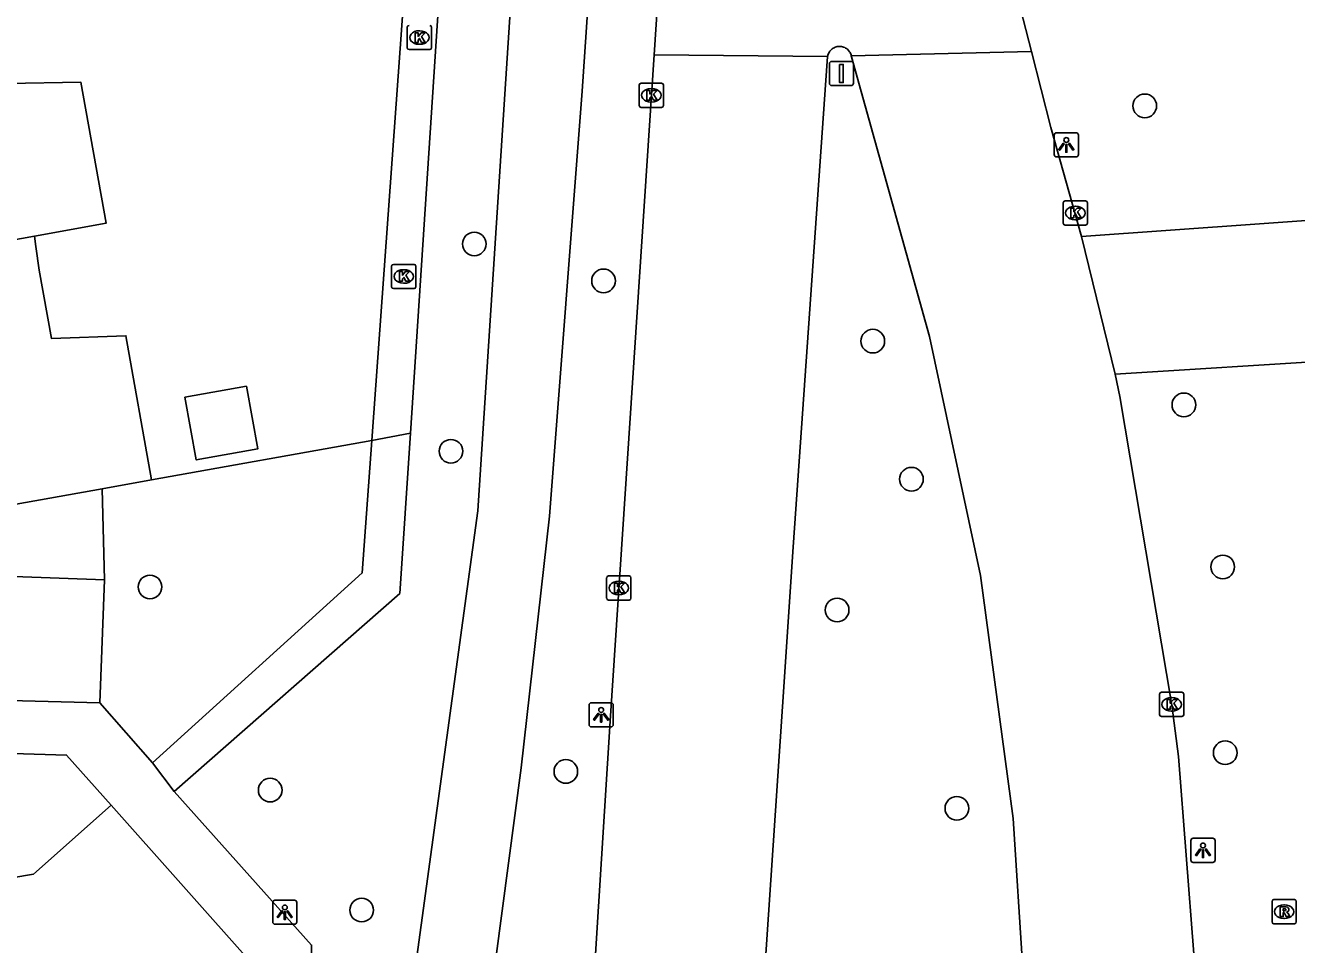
# Model space of a CAD drawing. Extents: x 157793 to 159380, y 380882 to 382313.
# Drawn here: x 158968.6 to 159021.2, y 381387.6 to 381425.6 of the extents above; entities that cross this region are included whole.
import ezdxf

# ---------------------------------------------------------------- set-up
doc = ezdxf.new("R2010")
doc.units = 0
for name, color, linetype in [('IMGEO_Boom', 7, 'Continuous'), ('IMGEO_Fietspad_gesloten', 7, 'Continuous'), ('IMGEO_Groenvoorziening', 7, 'Continuous'), ('IMGEO_Kolk', 7, 'Continuous'), ('IMGEO_Lichtpunt', 7, 'Continuous'), ('IMGEO_Pand', 7, 'Continuous'), ('IMGEO_Parkeervlak_open', 7, 'Continuous'), ('IMGEO_Rijbaan_lokaal_gesloten', 7, 'Continuous'), ('IMGEO_Rijbaan_lokaal_open', 7, 'Continuous'), ('IMGEO_Rioolput', 7, 'Continuous'), ('IMGEO_Verkeersbordpaal', 7, 'Continuous'), ('IMGEO_Voetpad_open', 7, 'Continuous')]:
    doc.layers.add(name, color=color, linetype=linetype)

msp = doc.modelspace()

# ---------------------------------------------------------------- linework, layer by layer
at = {"layer": 'IMGEO_Boom'}
for centre in [(159014.92, 381422.24), (158987.199, 381416.53), (158992.542, 381415.004), (159003.675, 381412.512), (159016.538, 381409.877), (158986.234, 381407.96), (159005.273, 381406.804), (159018.144, 381403.178), (158973.79, 381402.35), (159002.2, 381401.396), (159018.247, 381395.496), (158990.984, 381394.723), (158978.76, 381393.951), (159007.152, 381393.196), (158982.542, 381388.991)]:
    msp.add_circle(centre, 0.489, dxfattribs=at)
at = {"layer": 'IMGEO_Fietspad_gesloten'}
for points in [[(158997.115, 381503.094), (158996.904, 381500), (158996.714, 381497.212), (158994.003, 381457.434), (158991.656, 381422.841), (158990.315, 381405.271), (158989.136, 381394.868), (158987.826, 381385.016)], [(158990.963, 381461.235), (158987.347, 381405.491), (158983.544, 381377.688), (158982.728, 381370.037)]]:
    msp.add_lwpolyline(points, dxfattribs=at)
at = {"layer": 'IMGEO_Groenvoorziening'}
for points in [[(158973.858, 381406.776), (158982.96, 381408.403)], [(158971.91, 381402.646), (158971.818, 381406.412)]]:
    msp.add_lwpolyline(points, dxfattribs=at)
at = {"layer": 'IMGEO_Kolk'}
for p, q in [((158984.43, 381424.639), (158984.43, 381425.491)), ((158985.431, 381425.491), (158985.431, 381424.639)), ((158984.918, 381425.345), (158984.943, 381425.345)), ((158985.357, 381424.565), (158984.505, 381424.565)), ((158984.941, 381424.785), (158984.916, 381424.785)), ((158994.018, 381422.252), (158994.018, 381423.104)), ((158994.093, 381423.178), (158994.945, 381423.178)), ((158994.506, 381422.958), (158994.531, 381422.958)), ((158995.019, 381423.104), (158995.019, 381422.252)), ((158994.529, 381422.398), (158994.504, 381422.398)), ((158994.945, 381422.178), (158994.093, 381422.178)), ((159011.548, 381417.385), (159011.548, 381418.237)), ((159011.623, 381418.311), (159012.475, 381418.311)), ((159012.549, 381418.237), (159012.549, 381417.385)), ((159012.036, 381418.091), (159012.061, 381418.091)), ((159012.475, 381417.311), (159011.623, 381417.311)), ((159012.059, 381417.531), (159012.034, 381417.531)), ((158983.781, 381414.76), (158983.781, 381415.612)), ((158983.856, 381415.686), (158984.708, 381415.686)), ((158984.782, 381415.612), (158984.782, 381414.76)), ((158984.269, 381415.466), (158984.294, 381415.466)), ((158984.708, 381414.686), (158983.856, 381414.686)), ((158984.292, 381414.906), (158984.267, 381414.906)), ((158992.672, 381401.881), (158992.672, 381402.733)), ((158992.747, 381402.807), (158993.599, 381402.807)), ((158993.16, 381402.587), (158993.185, 381402.587)), ((158993.673, 381402.733), (158993.673, 381401.881)), ((158993.183, 381402.027), (158993.158, 381402.027)), ((158993.599, 381401.807), (158992.747, 381401.807)), ((159015.532, 381397.068), (159015.532, 381397.92)), ((159015.607, 381397.994), (159016.459, 381397.994)), ((159016.02, 381397.774), (159016.045, 381397.774)), ((159016.533, 381397.92), (159016.533, 381397.068)), ((159016.043, 381397.214), (159016.018, 381397.214)), ((159016.459, 381396.994), (159015.607, 381396.994))]:
    msp.add_line(p, q, dxfattribs=at)
for points in [[(158984.43, 381424.639), (158984.43, 381425.491)], [(158985.431, 381425.491), (158985.431, 381424.639)], [(158984.751, 381425.265), (158984.874, 381425.265), (158984.874, 381425.114), (158985.004, 381425.265), (158985.168, 381425.265), (158985.022, 381425.114), (158985.175, 381424.865), (158985.023, 381424.865), (158984.938, 381425.029), (158984.874, 381424.962), (158984.874, 381424.865), (158984.751, 381424.865), (158984.751, 381425.265)], [(158985.357, 381424.565), (158984.505, 381424.565)], [(158994.018, 381422.252), (158994.018, 381423.104)], [(158994.093, 381423.178), (158994.945, 381423.178)], [(158994.339, 381422.878), (158994.462, 381422.878), (158994.462, 381422.727), (158994.592, 381422.878), (158994.756, 381422.878), (158994.61, 381422.727), (158994.763, 381422.478), (158994.611, 381422.478), (158994.526, 381422.642), (158994.462, 381422.575), (158994.462, 381422.478), (158994.339, 381422.478), (158994.339, 381422.878)], [(158995.019, 381423.104), (158995.019, 381422.252)], [(158994.945, 381422.178), (158994.093, 381422.178)], [(159011.548, 381417.385), (159011.548, 381418.237)], [(159011.623, 381418.311), (159012.475, 381418.311)], [(159012.549, 381418.237), (159012.549, 381417.385)], [(159011.869, 381418.011), (159011.992, 381418.011), (159011.992, 381417.86), (159012.122, 381418.011), (159012.286, 381418.011), (159012.14, 381417.86), (159012.293, 381417.611), (159012.141, 381417.611), (159012.056, 381417.775), (159011.992, 381417.708), (159011.992, 381417.611), (159011.869, 381417.611), (159011.869, 381418.011)], [(159012.475, 381417.311), (159011.623, 381417.311)], [(158983.781, 381414.76), (158983.781, 381415.612)], [(158983.856, 381415.686), (158984.708, 381415.686)], [(158984.782, 381415.612), (158984.782, 381414.76)], [(158984.102, 381415.386), (158984.225, 381415.386), (158984.225, 381415.235), (158984.355, 381415.386), (158984.519, 381415.386), (158984.373, 381415.235), (158984.526, 381414.986), (158984.374, 381414.986), (158984.289, 381415.15), (158984.225, 381415.083), (158984.225, 381414.986), (158984.102, 381414.986), (158984.102, 381415.386)], [(158984.708, 381414.686), (158983.856, 381414.686)], [(158992.672, 381401.881), (158992.672, 381402.733)], [(158992.747, 381402.807), (158993.599, 381402.807)], [(158992.993, 381402.507), (158993.116, 381402.507), (158993.116, 381402.356), (158993.246, 381402.507), (158993.41, 381402.507), (158993.264, 381402.356), (158993.417, 381402.107), (158993.265, 381402.107), (158993.18, 381402.271), (158993.116, 381402.204), (158993.116, 381402.107), (158992.993, 381402.107), (158992.993, 381402.507)], [(158993.673, 381402.733), (158993.673, 381401.881)], [(158993.599, 381401.807), (158992.747, 381401.807)], [(159015.532, 381397.068), (159015.532, 381397.92)], [(159015.607, 381397.994), (159016.459, 381397.994)], [(159015.853, 381397.694), (159015.976, 381397.694), (159015.976, 381397.543), (159016.106, 381397.694), (159016.27, 381397.694), (159016.124, 381397.543), (159016.277, 381397.294), (159016.125, 381397.294), (159016.04, 381397.458), (159015.976, 381397.391), (159015.976, 381397.294), (159015.853, 381397.294), (159015.853, 381397.694)], [(159016.533, 381397.92), (159016.533, 381397.068)], [(159016.459, 381396.994), (159015.607, 381396.994)]]:
    msp.add_lwpolyline(points, dxfattribs=at)
for centre, start, end in [((158984.507, 381425.489), 91.552, 178.448), ((158984.507, 381425.489), 91.552, 178.448), ((158985.355, 381425.489), 1.552, 88.448), ((158985.355, 381425.489), 1.552, 88.448), ((158984.507, 381424.641), 181.552, 268.448), ((158984.507, 381424.641), 181.552, 268.448), ((158985.355, 381424.641), 271.552, 358.448), ((158985.355, 381424.641), 271.552, 358.448), ((158994.095, 381423.102), 91.552, 178.448), ((158994.095, 381423.102), 91.552, 178.448), ((158994.943, 381423.102), 1.552, 88.448), ((158994.943, 381423.102), 1.552, 88.448), ((158994.095, 381422.254), 181.552, 268.448), ((158994.095, 381422.254), 181.552, 268.448), ((158994.943, 381422.254), 271.552, 358.448), ((158994.943, 381422.254), 271.552, 358.448), ((159011.625, 381418.235), 91.552, 178.448), ((159011.625, 381418.235), 91.552, 178.448), ((159012.473, 381418.235), 1.552, 88.448), ((159012.473, 381418.235), 1.552, 88.448), ((159011.625, 381417.387), 181.552, 268.448), ((159011.625, 381417.387), 181.552, 268.448), ((159012.473, 381417.387), 271.552, 358.448), ((159012.473, 381417.387), 271.552, 358.448), ((158983.858, 381415.61), 91.552, 178.448), ((158983.858, 381415.61), 91.552, 178.448), ((158984.706, 381415.61), 1.552, 88.448), ((158984.706, 381415.61), 1.552, 88.448), ((158983.858, 381414.762), 181.552, 268.448), ((158983.858, 381414.762), 181.552, 268.448), ((158984.706, 381414.762), 271.552, 358.448), ((158984.706, 381414.762), 271.552, 358.448), ((158992.749, 381402.731), 91.552, 178.448), ((158992.749, 381402.731), 91.552, 178.448), ((158993.597, 381402.731), 1.552, 88.448), ((158993.597, 381402.731), 1.552, 88.448), ((158992.749, 381401.883), 181.552, 268.448), ((158992.749, 381401.883), 181.552, 268.448), ((158993.597, 381401.883), 271.552, 358.448), ((158993.597, 381401.883), 271.552, 358.448), ((159015.609, 381397.918), 91.552, 178.448), ((159015.609, 381397.918), 91.552, 178.448), ((159016.457, 381397.918), 1.552, 88.448), ((159016.457, 381397.918), 1.552, 88.448), ((159015.609, 381397.07), 181.552, 268.448), ((159015.609, 381397.07), 181.552, 268.448), ((159016.457, 381397.07), 271.552, 358.448), ((159016.457, 381397.07), 271.552, 358.448)]:
    msp.add_arc(centre, 0.0765, start, end, dxfattribs=at)
for centre, major_axis, ratio, start_param, end_param in [((158984.917, 381425.065), (-0.387, 0.002), 0.722429, 4.712389, 7.853982), ((158984.942, 381425.065), (-0.39, 0.002), 0.717154, 1.570796, 4.712389), ((158994.505, 381422.678), (-0.387, 0.002), 0.722429, 4.712389, 7.853982), ((158994.53, 381422.678), (-0.39, 0.002), 0.717154, 1.570796, 4.712389), ((159012.035, 381417.811), (-0.387, 0.002), 0.722429, 4.712389, 7.853982), ((159012.06, 381417.811), (-0.39, 0.002), 0.717154, 1.570796, 4.712389), ((158984.268, 381415.186), (-0.387, 0.002), 0.722429, 4.712389, 7.853982), ((158984.293, 381415.186), (-0.39, 0.002), 0.717154, 1.570796, 4.712389), ((158993.159, 381402.307), (-0.387, 0.002), 0.722429, 4.712389, 7.853982), ((158993.184, 381402.307), (-0.39, 0.002), 0.717154, 1.570796, 4.712389), ((159016.019, 381397.494), (-0.387, 0.002), 0.722429, 4.712389, 7.853982), ((159016.044, 381397.494), (-0.39, 0.002), 0.717154, 1.570796, 4.712389)]:
    msp.add_ellipse(centre, major_axis=major_axis, ratio=ratio, start_param=start_param, end_param=end_param, dxfattribs=at)
at = {"layer": 'IMGEO_Lichtpunt'}
for p, q in [((159011.178, 381421.031), (159011.178, 381420.224)), ((159011.178, 381421.031), (159011.178, 381420.224)), ((159012.08, 381421.126), (159011.272, 381421.126)), ((159012.08, 381421.126), (159011.272, 381421.126)), ((159012.174, 381420.224), (159012.174, 381421.031)), ((159012.174, 381420.224), (159012.174, 381421.031)), ((159011.272, 381420.13), (159012.08, 381420.13)), ((159011.272, 381420.13), (159012.08, 381420.13)), ((158991.947, 381397.467), (158991.947, 381396.66)), ((158991.947, 381397.467), (158991.947, 381396.66)), ((158992.849, 381397.562), (158992.041, 381397.562)), ((158992.849, 381397.562), (158992.041, 381397.562)), ((158992.943, 381396.66), (158992.943, 381397.467)), ((158992.943, 381396.66), (158992.943, 381397.467)), ((158992.041, 381396.566), (158992.849, 381396.566)), ((158992.041, 381396.566), (158992.849, 381396.566)), ((159016.83, 381391.864), (159016.83, 381391.057)), ((159016.83, 381391.864), (159016.83, 381391.057)), ((159017.732, 381391.959), (159016.924, 381391.959)), ((159017.732, 381391.959), (159016.924, 381391.959)), ((159017.826, 381391.057), (159017.826, 381391.864)), ((159017.826, 381391.057), (159017.826, 381391.864)), ((159016.924, 381390.963), (159017.732, 381390.963)), ((159016.924, 381390.963), (159017.732, 381390.963)), ((158978.865, 381389.303), (158978.865, 381388.496)), ((158978.865, 381389.303), (158978.865, 381388.496)), ((158979.767, 381389.398), (158978.959, 381389.398)), ((158979.767, 381389.398), (158978.959, 381389.398)), ((158979.861, 381388.496), (158979.861, 381389.303)), ((158979.861, 381388.496), (158979.861, 381389.303)), ((158978.959, 381388.402), (158979.767, 381388.402)), ((158978.959, 381388.402), (158979.767, 381388.402))]:
    msp.add_line(p, q, dxfattribs=at)
for points in [[(159011.552, 381420.695), (159011.591, 381420.667), (159011.403, 381420.405), (159011.365, 381420.432), (159011.552, 381420.695)], [(159011.654, 381420.647), (159011.701, 381420.647), (159011.701, 381420.325), (159011.654, 381420.325), (159011.654, 381420.647)], [(159011.764, 381420.667), (159011.802, 381420.694), (159011.989, 381420.432), (159011.95, 381420.404), (159011.764, 381420.667)], [(158992.321, 381397.131), (158992.36, 381397.103), (158992.172, 381396.841), (158992.134, 381396.868), (158992.321, 381397.131)], [(158992.533, 381397.103), (158992.571, 381397.13), (158992.758, 381396.868), (158992.719, 381396.84), (158992.533, 381397.103)], [(158992.423, 381397.083), (158992.47, 381397.083), (158992.47, 381396.761), (158992.423, 381396.761), (158992.423, 381397.083)], [(159017.204, 381391.528), (159017.243, 381391.5), (159017.055, 381391.238), (159017.017, 381391.265), (159017.204, 381391.528)], [(159017.306, 381391.48), (159017.353, 381391.48), (159017.353, 381391.158), (159017.306, 381391.158), (159017.306, 381391.48)], [(159017.416, 381391.5), (159017.454, 381391.527), (159017.641, 381391.265), (159017.602, 381391.237), (159017.416, 381391.5)], [(158979.239, 381388.967), (158979.278, 381388.939), (158979.09, 381388.677), (158979.052, 381388.704), (158979.239, 381388.967)], [(158979.341, 381388.919), (158979.388, 381388.919), (158979.388, 381388.597), (158979.341, 381388.597), (158979.341, 381388.919)], [(158979.451, 381388.939), (158979.489, 381388.966), (158979.676, 381388.704), (158979.637, 381388.676), (158979.451, 381388.939)]]:
    msp.add_lwpolyline(points, dxfattribs=at)
for centre in [(159011.677, 381420.829), (158992.446, 381397.265), (159017.329, 381391.662), (158979.364, 381389.101)]:
    msp.add_circle(centre, 0.0994, dxfattribs=at)
for centre, start, end in [((159011.272, 381421.031), 90, 180), ((159011.272, 381421.031), 90, 180), ((159012.08, 381421.031), 0, 90), ((159012.08, 381421.031), 0, 90), ((159011.272, 381420.224), 180, 270), ((159011.272, 381420.224), 180, 270), ((159012.08, 381420.224), 270, 0), ((159012.08, 381420.224), 270, 360), ((158992.041, 381397.467), 90, 180), ((158992.041, 381397.467), 90, 180), ((158992.849, 381397.467), 0, 90), ((158992.849, 381397.467), 0, 90), ((158992.041, 381396.66), 180, 270), ((158992.041, 381396.66), 180, 270), ((158992.849, 381396.66), 270, 0), ((158992.849, 381396.66), 270, 360), ((159016.924, 381391.864), 90, 180), ((159016.924, 381391.864), 90, 180), ((159017.732, 381391.864), 0, 90), ((159017.732, 381391.864), 0, 90), ((159016.924, 381391.057), 180, 270), ((159016.924, 381391.057), 180, 270), ((159017.732, 381391.057), 270, 0), ((159017.732, 381391.057), 270, 360), ((158978.959, 381389.303), 90, 180), ((158978.959, 381389.303), 90, 180), ((158979.767, 381389.303), 0, 90), ((158979.767, 381389.303), 0, 90), ((158978.959, 381388.496), 180, 270), ((158978.959, 381388.496), 180, 270), ((158979.767, 381388.496), 270, 0), ((158979.767, 381388.496), 270, 360)]:
    msp.add_arc(centre, 0.0946, start, end, dxfattribs=at)
at = {"layer": 'IMGEO_Pand'}
for points in [[(158969.013, 381416.856), (158971.975, 381417.385), (158970.932, 381423.219), (158967.891, 381423.161), (158967.465, 381425.547), (158967.386, 381425.988), (158967.159, 381427.262)], [(158969.013, 381416.856), (158961.399, 381415.495)], [(158973.858, 381406.776), (158972.793, 381412.735), (158969.72, 381412.616), (158969.215, 381415.442), (158969.073, 381416.431), (158969.013, 381416.856)], [(158961.399, 381415.495), (158959.677, 381415.187), (158960.981, 381407.889), (158962.703, 381408.197), (158963.294, 381404.889), (158971.818, 381406.412)], [(158975.237, 381410.195), (158975.7, 381407.603), (158978.243, 381408.058), (158977.78, 381410.65), (158975.237, 381410.195)], [(158971.818, 381406.412), (158973.858, 381406.776)]]:
    msp.add_lwpolyline(points, dxfattribs=at)
at = {"layer": 'IMGEO_Parkeervlak_open'}
for points in [[(158964.227, 381397.753), (158964.396, 381402.914), (158971.91, 381402.646)], [(158971.723, 381397.555), (158971.91, 381402.646)]]:
    msp.add_lwpolyline(points, dxfattribs=at)
at = {"layer": 'IMGEO_Rijbaan_lokaal_gesloten'}
for points in [[(158994.631, 381424.35), (158995.889, 381443.392), (158998.669, 381484.367), (158999.546, 381496.973)], [(159006.678, 381496.371), (159005.138, 381474.302), (159004.763, 381461.892), (159005.498, 381449.499), (159005.977, 381445.475), (159008.181, 381432.472), (159010.233, 381424.488)], [(159001.807, 381424.283), (159001.811, 381424.303), (159001.823, 381424.347), (159001.838, 381424.389), (159001.857, 381424.429), (159001.88, 381424.468), (159001.906, 381424.505), (159001.935, 381424.539), (159001.967, 381424.57), (159002.002, 381424.598), (159002.039, 381424.623), (159002.079, 381424.645), (159002.12, 381424.663), (159002.162, 381424.677), (159002.206, 381424.688), (159002.25, 381424.694), (159002.295, 381424.697), (159002.34, 381424.696), (159002.384, 381424.69), (159002.428, 381424.681), (159002.471, 381424.667), (159002.513, 381424.65), (159002.552, 381424.63), (159002.59, 381424.605), (159002.626, 381424.578), (159002.659, 381424.547), (159002.689, 381424.514), (159002.715, 381424.478), (159002.739, 381424.44), (159002.759, 381424.4), (159002.776, 381424.358), (159002.788, 381424.315)], [(159010.233, 381424.488), (159002.788, 381424.315)], [(159010.233, 381424.488), (159011.039, 381421.35), (159012.309, 381416.836)], [(158990.564, 381361.68), (158990.843, 381365.495), (158992.825, 381397.028), (158994.631, 381424.35)], [(159001.807, 381424.283), (158994.631, 381424.35)], [(158997.657, 381361.253), (158997.89, 381364.82), (158998.335, 381373.447), (159000, 381398.214), (159000.376, 381403.806), (159001.807, 381424.283)], [(159002.788, 381424.315), (159002.797, 381424.271), (159006.025, 381412.699), (159008.125, 381402.822), (159009.483, 381392.775), (159010.278, 381380.316), (159009.573, 381364.047), (159009.594, 381362.854), (159009.431, 381360.322)], [(159013.69, 381411.143), (159012.309, 381416.836)], [(159016.494, 381359.865), (159016.61, 381361.859), (159016.773, 381365.398), (159016.844, 381366.536), (159017.113, 381370.815), (159017.262, 381383.096), (159016.313, 381395.342), (159016.036, 381397.467), (159013.889, 381410.23), (159013.69, 381411.143)]]:
    msp.add_lwpolyline(points, dxfattribs=at)
at = {"layer": 'IMGEO_Rijbaan_lokaal_open'}
for points in [[(159012.309, 381416.836), (159023.346, 381417.626)], [(159013.69, 381411.143), (159022.943, 381411.722)], [(158939.298, 381399.972), (158940.064, 381395.663), (158940.257, 381395.715), (158941.25, 381390.218), (158941.049, 381390.184), (158941.208, 381389.303), (158951.723, 381391.129), (158952.139, 381388.707), (158962.525, 381390.482), (158962.774, 381389.432), (158968.979, 381390.476), (158972.184, 381393.333)], [(158972.184, 381393.333), (158970.343, 381395.398), (158952.996, 381395.93)]]:
    msp.add_lwpolyline(points, dxfattribs=at)
at = {"layer": 'IMGEO_Rioolput'}
for p, q in [((159020.182, 381388.498), (159020.182, 381389.35)), ((159020.257, 381389.424), (159021.109, 381389.424)), ((159021.183, 381389.35), (159021.183, 381388.498)), ((159020.67, 381389.204), (159020.695, 381389.204)), ((159021.109, 381388.424), (159020.257, 381388.424)), ((159020.693, 381388.644), (159020.668, 381388.644))]:
    msp.add_line(p, q, dxfattribs=at)
for points in [[(159020.182, 381388.498), (159020.182, 381389.35)], [(159020.257, 381389.424), (159021.109, 381389.424)], [(159021.183, 381389.35), (159021.183, 381388.498)], [(159020.771, 381389.122), (159020.519, 381389.124), (159020.519, 381388.724)], [(159020.519, 381388.724), (159020.643, 381388.724), (159020.643, 381388.886), (159020.654, 381388.886)], [(159020.697, 381389.043), (159020.643, 381389.043), (159020.643, 381388.962)], [(159020.643, 381388.962), (159020.695, 381388.962)], [(159020.701, 381388.857), (159020.772, 381388.724), (159020.912, 381388.724), (159020.847, 381388.85)], [(159021.109, 381388.424), (159020.257, 381388.424)]]:
    msp.add_lwpolyline(points, dxfattribs=at)
for centre, radius, start, end in [((159020.259, 381389.348), 0.0765, 91.552, 178.448), ((159020.259, 381389.348), 0.0765, 91.552, 178.448), ((159021.107, 381389.348), 0.0765, 1.552, 88.448), ((159021.107, 381389.348), 0.0765, 1.552, 88.448), ((159020.653, 381388.833), 0.0533, 26.0293, 88.6989), ((159020.679, 381389.151), 0.19, 274.7715, 282.9687), ((159020.703, 381388.947), 0.0964, 77.0061, 93.1865), ((159020.717, 381389.004), 0.0378, 276.6634, 79.6772), ((159020.77, 381389.012), 0.109, 350.3612, 89.416), ((159020.768, 381389.012), 0.112, 277.5842, 350.9817), ((159020.752, 381388.797), 0.108, 29.5134, 73.7905), ((159020.259, 381388.5), 0.0765, 181.552, 268.448), ((159020.259, 381388.5), 0.0765, 181.552, 268.448), ((159021.107, 381388.5), 0.0765, 271.552, 358.448), ((159021.107, 381388.5), 0.0765, 271.552, 358.448)]:
    msp.add_arc(centre, radius, start, end, dxfattribs=at)
for centre, major_axis, ratio, start_param, end_param in [((159020.669, 381388.924), (-0.387, 0.002), 0.722429, 4.712389, 7.853982), ((159020.694, 381388.924), (-0.39, 0.002), 0.717154, 1.570796, 4.712389)]:
    msp.add_ellipse(centre, major_axis=major_axis, ratio=ratio, start_param=start_param, end_param=end_param, dxfattribs=at)
at = {"layer": 'IMGEO_Verkeersbordpaal'}
for p, q in [((159001.884, 381423.18), (159001.884, 381423.98)), ((159001.884, 381423.98), (159001.884, 381423.18)), ((159001.984, 381424.08), (159002.774, 381424.08)), ((159002.774, 381424.08), (159001.984, 381424.08)), ((159002.874, 381423.98), (159002.874, 381423.18)), ((159002.874, 381423.18), (159002.874, 381423.98)), ((159002.774, 381423.08), (159001.984, 381423.08)), ((159001.984, 381423.08), (159002.774, 381423.08))]:
    msp.add_line(p, q, dxfattribs=at)
msp.add_lwpolyline([(159002.304, 381423.955), (159002.454, 381423.955), (159002.454, 381423.205), (159002.304, 381423.205), (159002.304, 381423.955)], dxfattribs=at)
for centre, start, end in [((159001.984, 381423.98), 90, 180), ((159001.984, 381423.98), 90, 180), ((159002.774, 381423.98), 0, 90), ((159002.774, 381423.98), 360, 90), ((159001.984, 381423.18), 180, 270), ((159001.984, 381423.18), 180, 270), ((159002.774, 381423.18), 270, 0), ((159002.774, 381423.18), 270, 0)]:
    msp.add_arc(centre, 0.1, start, end, dxfattribs=at)
at = {"layer": 'IMGEO_Voetpad_open'}
for points in [[(158982.96, 381408.403), (158984.557, 381430.537), (158985.983, 381430.403)], [(158985.983, 381430.403), (158984.556, 381408.705)], [(158984.556, 381408.705), (158984.121, 381402.084), (158974.797, 381393.899)], [(158984.556, 381408.705), (158982.96, 381408.403)], [(158982.96, 381408.403), (158982.565, 381402.933), (158973.893, 381395.078)], [(158964.227, 381397.753), (158971.723, 381397.555)], [(158971.723, 381397.555), (158973.893, 381395.078)], [(158973.893, 381395.078), (158974.797, 381393.899)], [(158974.797, 381393.899), (158980.475, 381387.543), (158979.963, 381356.502), (158982.518, 381356.421)], [(158978.058, 381386.727), (158972.184, 381393.333)]]:
    msp.add_lwpolyline(points, dxfattribs=at)

doc.saveas('drawing.dxf')
